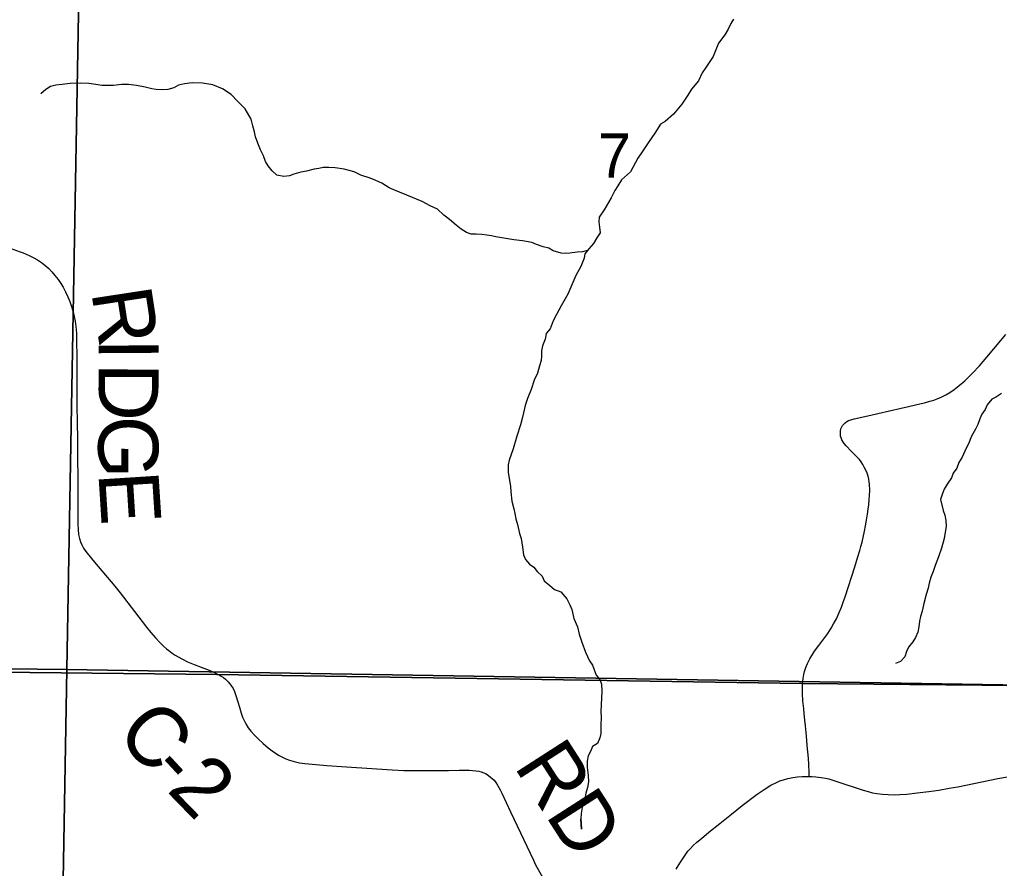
# Model space of a CAD drawing. Extents: x 0 to 34, y 0 to 22.
# Drawn here: x 22.16 to 23.087, y 14.428 to 15.232 of the extents above; entities that cross this region are included whole.
import ezdxf

# ---------------------------------------------------------------- set-up
doc = ezdxf.new("R2010")
doc.units = 0
for name, color, linetype in [('GM_X_Corporation', 7, 'Continuous'), ('GM_X_County_Road', 7, 'Continuous'), ('GM_X_County_Road_Text', 7, 'Continuous'), ('GM_X_Minor_River', 7, 'Continuous'), ('GM_X_Section_Text', 7, 'Continuous'), ('GM_X_Township_Road', 7, 'Continuous')]:
    doc.layers.add(name, color=color, linetype=linetype)

msp = doc.modelspace()

# ---------------------------------------------------------------- linework, layer by layer
at = {"layer": 'GM_X_Corporation'}
msp.add_lwpolyline([(20.22081, 16.95581), (20.19868, 15.26914), (20.20301, 14.81003), (20.20158, 14.65115), (20.25707, 14.65076), (21.12821, 14.62791), (21.31397, 14.62304), (22.34642, 14.61196), (22.90028, 14.60327), (24.23006, 14.59124), (24.22653, 14.44443), (24.44058, 14.44198), (25.33799, 14.43169), (25.4, 14.43066), (25.4, 19.00684)], dxfattribs=at)
for points in [[(22.22243, 15.62822), (22.20453, 14.61678), (21.19582, 14.62789), (21.21593, 15.64391)], [(22.22243, 15.62822), (23.24181, 15.623), (23.22544, 14.59977), (22.20453, 14.61678)], [(18.6, 14.66063), (18.6, 13.6), (24.21091, 13.6), (24.22284, 14.24531), (24.22653, 14.44443), (24.23006, 14.59124), (22.90028, 14.60327), (22.34642, 14.61196), (21.31397, 14.62304), (21.12821, 14.62791), (20.25707, 14.65076), (20.20158, 14.65115), (19.88547, 14.65283), (19.40073, 14.6554), (18.92158, 14.65918)], [(21.19582, 14.62789), (22.20453, 14.61678), (22.1889, 13.7096), (21.18279, 13.69914)], [(22.20453, 14.61678), (23.22544, 14.59977), (23.20377, 13.71714), (22.1889, 13.7096)]]:
    msp.add_lwpolyline(points, close=True, dxfattribs=at)
at = {"layer": 'GM_X_County_Road'}
for points in [[(22.1499, 15.01588), (22.16051, 15.01213), (22.16323, 15.01106), (22.16882, 15.00861), (22.17261, 15.00672), (22.17668, 15.00441), (22.18061, 15.00184), (22.18373, 14.9994), (22.18739, 14.99614), (22.19037, 14.99316), (22.19322, 14.98977), (22.19633, 14.98598), (22.19891, 14.98204), (22.20094, 14.97852), (22.20339, 14.97405), (22.20556, 14.96944), (22.20731, 14.9651), (22.20881, 14.96117), (22.21043, 14.95534), (22.21152, 14.95087), (22.21233, 14.94653), (22.21301, 14.94125), (22.21355, 14.93501), (22.21382, 14.92633), (22.21396, 14.91427), (22.21409, 14.8637), (22.21423, 14.85368), (22.2145, 14.83185), (22.21504, 14.78373), (22.21491, 14.75418), (22.21518, 14.74916), (22.21572, 14.74456), (22.21654, 14.74062), (22.21747, 14.73762), (22.2187, 14.7348), (22.22044, 14.73155), (22.2216, 14.72963), (22.22368, 14.72667), (22.23063, 14.71839), (22.23782, 14.71012), (22.25015, 14.69562), (22.25517, 14.68911), (22.26859, 14.67163), (22.27997, 14.65671), (22.28418, 14.6517), (22.28851, 14.64669), (22.29258, 14.64221), (22.29613, 14.63861), (22.29889, 14.63631), (22.30112, 14.63448), (22.30415, 14.63221), (22.30718, 14.63027), (22.30993, 14.62852), (22.314, 14.62635), (22.31874, 14.62405), (22.32498, 14.62133), (22.33176, 14.61876), (22.33922, 14.61608), (22.342, 14.61491), (22.34443, 14.6138), (22.34667, 14.61266), (22.34879, 14.61152)], [(22.34879, 14.61152), (22.35071, 14.61043), (22.35275, 14.60915), (22.35472, 14.60751), (22.35734, 14.60488), (22.35986, 14.60171), (22.36205, 14.59854), (22.36336, 14.59581), (22.36467, 14.59209), (22.36642, 14.58619), (22.36799, 14.58103), (22.36972, 14.57536), (22.37101, 14.57165), (22.37232, 14.56837), (22.37396, 14.56531), (22.37637, 14.56151), (22.37891, 14.55832), (22.38238, 14.55442), (22.38564, 14.55109), (22.39039, 14.5467), (22.39511, 14.54261), (22.39881, 14.53969), (22.40216, 14.53744), (22.40567, 14.53529), (22.40883, 14.53361), (22.412, 14.53208), (22.41539, 14.53077), (22.41987, 14.52945), (22.4249, 14.52836), (22.42982, 14.52759), (22.43682, 14.52694), (22.45059, 14.52585), (22.46928, 14.52454), (22.51246, 14.52169), (22.52372, 14.52114), (22.53826, 14.52093), (22.55335, 14.52104), (22.56581, 14.52114), (22.57598, 14.52137), (22.58199, 14.52147), (22.5854, 14.52141), (22.58857, 14.52118), (22.59183, 14.52082), (22.59478, 14.52038), (22.59696, 14.51983), (22.59926, 14.51896), (22.6009, 14.51819), (22.60265, 14.51721), (22.60549, 14.51513), (22.60899, 14.51174), (22.61058, 14.50968), (22.61238, 14.50704), (22.61481, 14.5028), (22.61642, 14.49972), (22.62473, 14.4819), (22.64627, 14.43621), (22.64834, 14.43183), (22.65479, 14.42003)], [(22.7816, 14.4276), (22.78488, 14.43326), (22.78734, 14.43719), (22.79005, 14.44096), (22.79261, 14.44452), (22.7949, 14.4472), (22.79764, 14.45008), (22.80115, 14.45331), (22.80538, 14.45679), (22.81243, 14.46252), (22.82276, 14.47089), (22.83374, 14.47974), (22.84408, 14.48778), (22.85825, 14.49876), (22.86482, 14.50319), (22.87113, 14.50704), (22.87646, 14.50975), (22.87974, 14.51115), (22.88299, 14.51223), (22.88712, 14.51336), (22.89186, 14.51438), (22.89636, 14.51503), (22.9006, 14.5154), (22.90447, 14.5155), (22.90729, 14.51546), (22.90994, 14.51535), (22.91367, 14.51505), (22.9186, 14.51451), (22.92278, 14.51369), (22.9259, 14.51303), (22.92971, 14.51198), (22.93278, 14.51108), (22.95836, 14.50245), (22.96312, 14.50114), (22.96738, 14.49999), (22.97148, 14.49917), (22.97681, 14.49852), (22.98214, 14.49819), (22.9878, 14.49811), (22.99337, 14.49835), (22.99977, 14.49876), (23.00969, 14.49983), (23.02059, 14.50114), (23.03019, 14.50245), (23.04002, 14.50417), (23.04814, 14.50573), (23.0861, 14.51352), (23.09503, 14.51516)]]:
    msp.add_lwpolyline(points, dxfattribs=at)
at = {"layer": 'GM_X_Minor_River'}
for points in [[(22.83574, 15.23229), (22.83315, 15.22806), (22.83057, 15.22269), (22.82762, 15.21731), (22.82166, 15.20959), (22.81654, 15.19694), (22.80948, 15.18654), (22.80615, 15.18154), (22.80247, 15.17386), (22.79613, 15.16614), (22.79243, 15.16037), (22.78687, 15.1519), (22.77905, 15.14226), (22.77119, 15.13528), (22.76668, 15.13292), (22.76112, 15.12445), (22.75481, 15.11521), (22.74925, 15.10674), (22.74517, 15.10058), (22.73815, 15.0879), (22.72955, 15.08015), (22.72622, 15.07438), (22.72325, 15.07015), (22.71994, 15.06324), (22.71328, 15.0517), (22.70846, 15.04477), (22.70813, 15.04057), (22.70897, 15.03525), (22.70942, 15.02992), (22.70645, 15.02531), (22.70312, 15.01992), (22.69865, 15.0149), (22.69492, 15.01027), (22.69423, 15.00607), (22.69131, 14.99802), (22.6865, 14.98957), (22.68356, 14.98304), (22.6788, 14.97192), (22.67251, 14.96078), (22.66808, 14.95271), (22.66514, 14.94657), (22.66221, 14.93928), (22.65849, 14.93465), (22.65743, 14.9293), (22.65486, 14.92317), (22.6538, 14.9182), (22.65386, 14.91363), (22.65354, 14.90905), (22.6521, 14.90408), (22.6503, 14.89719), (22.64698, 14.89066), (22.64408, 14.88186), (22.6408, 14.87304), (22.63861, 14.86653), (22.63682, 14.85965), (22.63575, 14.8543), (22.63395, 14.84818), (22.63069, 14.83746), (22.62707, 14.82559), (22.62343, 14.81487), (22.62236, 14.81028), (22.62246, 14.80343), (22.6233, 14.79734)], [(22.69741, 15.01336), (22.69263, 15.01214), (22.68771, 15.01168), (22.68091, 15.01082), (22.67675, 15.01037), (22.67258, 15.01069), (22.66498, 15.01286), (22.66078, 15.01547), (22.65546, 15.01691), (22.64937, 15.0191), (22.6448, 15.02094), (22.63608, 15.02233), (22.62773, 15.02334), (22.61824, 15.02511), (22.61066, 15.02613), (22.60648, 15.02721), (22.6023, 15.02791), (22.59737, 15.0286), (22.59207, 15.0289), (22.58752, 15.02883), (22.58296, 15.03028), (22.57799, 15.03364), (22.57302, 15.03737), (22.56689, 15.04261), (22.56153, 15.04672), (22.5554, 15.05234), (22.54854, 15.05567), (22.54091, 15.05974), (22.52644, 15.06562), (22.51959, 15.06856), (22.51426, 15.07077), (22.50969, 15.07261), (22.50281, 15.07707), (22.4971, 15.07965), (22.49177, 15.08186), (22.48302, 15.08477), (22.47654, 15.08772), (22.46704, 15.09025), (22.4587, 15.09164), (22.45263, 15.09193), (22.44734, 15.09185), (22.44318, 15.09102), (22.43865, 15.09019), (22.43148, 15.08856), (22.4262, 15.08734), (22.41941, 15.08571), (22.41526, 15.08412), (22.40997, 15.08328), (22.40352, 15.08471), (22.39892, 15.08883), (22.39507, 15.09334), (22.39274, 15.0975), (22.39077, 15.1028), (22.38805, 15.10848), (22.38531, 15.11491), (22.38333, 15.12098), (22.38213, 15.12553), (22.38054, 15.13123), (22.37894, 15.13768), (22.3735, 15.14751), (22.36659, 15.15426), (22.36006, 15.16102), (22.35204, 15.16623), (22.3429, 15.17028), (22.33304, 15.17166), (22.32319, 15.17189), (22.31601, 15.17102), (22.31035, 15.16979), (22.30584, 15.16743), (22.30018, 15.16582), (22.29489, 15.16536), (22.2892, 15.16566), (22.28503, 15.16635), (22.27857, 15.16778), (22.2706, 15.16956), (22.26301, 15.17059), (22.2562, 15.17049), (22.24864, 15.16961), (22.23766, 15.16944), (22.23197, 15.1705), (22.22552, 15.17155), (22.21719, 15.1718), (22.20773, 15.17128), (22.20017, 15.1704), (22.19412, 15.16993), (22.18921, 15.16871), (22.18472, 15.16559), (22.17985, 15.16171)], [(23.08937, 14.87799), (23.08486, 14.87487), (23.08035, 14.87252), (23.07589, 14.86711), (23.07405, 14.8629), (23.07071, 14.85828), (23.06887, 14.85406), (23.06706, 14.84869), (23.06485, 14.84409), (23.06115, 14.83756), (23.05823, 14.83027), (23.05601, 14.82605), (23.05234, 14.81761), (23.04901, 14.81261), (23.04719, 14.80725), (23.04385, 14.80262), (23.04202, 14.79802), (23.03793, 14.79225), (23.03535, 14.78726), (23.03315, 14.78227), (23.0317, 14.77768), (23.03412, 14.76705), (23.0357, 14.76288), (23.03691, 14.75757), (23.03698, 14.75223), (23.03525, 14.74078), (23.03273, 14.7316), (23.02981, 14.72317), (23.02652, 14.71512), (23.02471, 14.70938), (23.02251, 14.70401), (23.02108, 14.69828), (23.02001, 14.69369), (23.0182, 14.68757), (23.01605, 14.67916), (23.01426, 14.67189), (23.01281, 14.66692), (23.01174, 14.66233), (23.01106, 14.65699), (23.01037, 14.65203), (23.00817, 14.64704), (23.00558, 14.64281), (23.00148, 14.6378), (22.99965, 14.63358), (22.99783, 14.6286), (22.99372, 14.62435), (22.98921, 14.62238)], [(22.6233, 14.79734), (22.62454, 14.79012), (22.62499, 14.7848), (22.62587, 14.77605), (22.62786, 14.76884), (22.62868, 14.76428), (22.62951, 14.75934), (22.6311, 14.75403), (22.63311, 14.7453), (22.63469, 14.74076), (22.63594, 14.7324), (22.6368, 14.72517), (22.63876, 14.72063), (22.6426, 14.7165), (22.64681, 14.71351), (22.6499, 14.70937), (22.6545, 14.70487), (22.65645, 14.70071), (22.66182, 14.69622), (22.66641, 14.69248), (22.67212, 14.69028), (22.6779, 14.68351), (22.68063, 14.67784), (22.68258, 14.6733), (22.68459, 14.66495), (22.68811, 14.65701), (22.68972, 14.65018), (22.6921, 14.64259), (22.69564, 14.63312), (22.69955, 14.6248), (22.70226, 14.62066), (22.7058, 14.61119), (22.70926, 14.60705), (22.71084, 14.60288), (22.71093, 14.59603), (22.71064, 14.58955), (22.71035, 14.58345), (22.71008, 14.57621), (22.71051, 14.57203), (22.71026, 14.56327), (22.70998, 14.55603), (22.70928, 14.55183), (22.70709, 14.54646), (22.70221, 14.54372), (22.70038, 14.53912), (22.69817, 14.5349), (22.6971, 14.52993), (22.69718, 14.52422), (22.69805, 14.51623), (22.69852, 14.51015), (22.69746, 14.5048), (22.69602, 14.49945), (22.69495, 14.49448), (22.6935, 14.49027), (22.69242, 14.48606), (22.69137, 14.48033), (22.69106, 14.47538), (22.6915, 14.47081), (22.69196, 14.46549), (22.69107, 14.475)]]:
    msp.add_lwpolyline(points, dxfattribs=at)
at = {"layer": 'GM_X_Township_Road'}
for points in [[(22.90142, 14.60533), (22.90183, 14.60823), (22.90241, 14.61185), (22.90308, 14.61482), (22.9042, 14.61845), (22.90586, 14.62241), (22.9081, 14.6269), (22.91245, 14.63392), (22.91654, 14.6393), (22.92027, 14.64455), (22.92495, 14.65074), (22.92833, 14.65588), (22.93055, 14.65985), (22.93312, 14.66464), (22.9359, 14.6705), (22.93791, 14.67554), (22.93959, 14.68036), (22.94139, 14.68551), (22.95058, 14.71376), (22.95326, 14.72228), (22.95528, 14.72922), (22.95644, 14.73319), (22.95741, 14.73707), (22.95986, 14.74773), (22.96084, 14.75257), (22.96175, 14.75802), (22.96268, 14.76363), (22.96334, 14.76844), (22.9638, 14.77238), (22.96429, 14.77778), (22.96458, 14.78112), (22.96492, 14.78638), (22.96461, 14.792), (22.96432, 14.79419), (22.96383, 14.79686), (22.96312, 14.79959), (22.96217, 14.80244), (22.9609, 14.80549), (22.95953, 14.8083), (22.9581, 14.81084), (22.95656, 14.81319), (22.95492, 14.81532), (22.95288, 14.81762), (22.94724, 14.82329), (22.94226, 14.82841), (22.94049, 14.8305), (22.93924, 14.83234), (22.93831, 14.83416), (22.93763, 14.83594), (22.93719, 14.83765), (22.93697, 14.8393), (22.93709, 14.84273), (22.93745, 14.84433), (22.93802, 14.84582), (22.93906, 14.84761), (22.94012, 14.84902), (22.94134, 14.85028), (22.94298, 14.85146), (22.94466, 14.85233), (22.94672, 14.8531), (22.94989, 14.85393), (22.96571, 14.85755), (22.97248, 14.85912), (22.99451, 14.86405), (23.00146, 14.86574), (23.01327, 14.86848), (23.01645, 14.86922), (23.02174, 14.87055), (23.02538, 14.87175), (23.02853, 14.87286), (23.03241, 14.87442), (23.03673, 14.87657), (23.04059, 14.87889), (23.04473, 14.88174), (23.04944, 14.88535), (23.05461, 14.88978), (23.05965, 14.89454), (23.06215, 14.89716), (23.06859, 14.90417), (23.07562, 14.91237), (23.0822, 14.9201), (23.0937, 14.93365)], [(22.90729, 14.51546), (22.90723, 14.51919), (22.90696, 14.52686), (22.90667, 14.53276), (22.90562, 14.54456), (22.9048, 14.55382), (22.90391, 14.56326), (22.90326, 14.56867), (22.90263, 14.57477), (22.90224, 14.5794), (22.90145, 14.58707), (22.90106, 14.59386), (22.90116, 14.60075), (22.90128, 14.60437), (22.90142, 14.60533)]]:
    msp.add_lwpolyline(points, dxfattribs=at)

# ---------------------------------------------------------------- texts
at = {"layer": 'GM_X_County_Road_Text'}
for s, height, rotation, p in [('R', 0.05682, 278.6981, (22.22762, 14.97414)), ('I', 0.05682, 270.38249, (22.2345, 14.93019)), ('D', 0.05682, 269.69035, (22.23466, 14.90703)), ('G', 0.05682, 269.81974, (22.23439, 14.8569)), ('E', 0.05682, 273.66712, (22.23436, 14.80273)), ('C', 0.05682, 312.42414, (22.24957, 14.55506)), ('RD', 0.056818, 302.73591, (22.62719, 14.52523)), ('-', 0.05682, 312.68225, (22.28124, 14.52041)), ('2', 0.05682, 314.20819, (22.29819, 14.50205))]:
    msp.add_text(s, height=height, rotation=rotation, dxfattribs=at).set_placement(p)
at = {"layer": 'GM_X_Section_Text'}
msp.add_text('7', height=0.04186, rotation=0.00001, dxfattribs=at).set_placement((22.70747, 15.08221))

doc.saveas('drawing.dxf')
